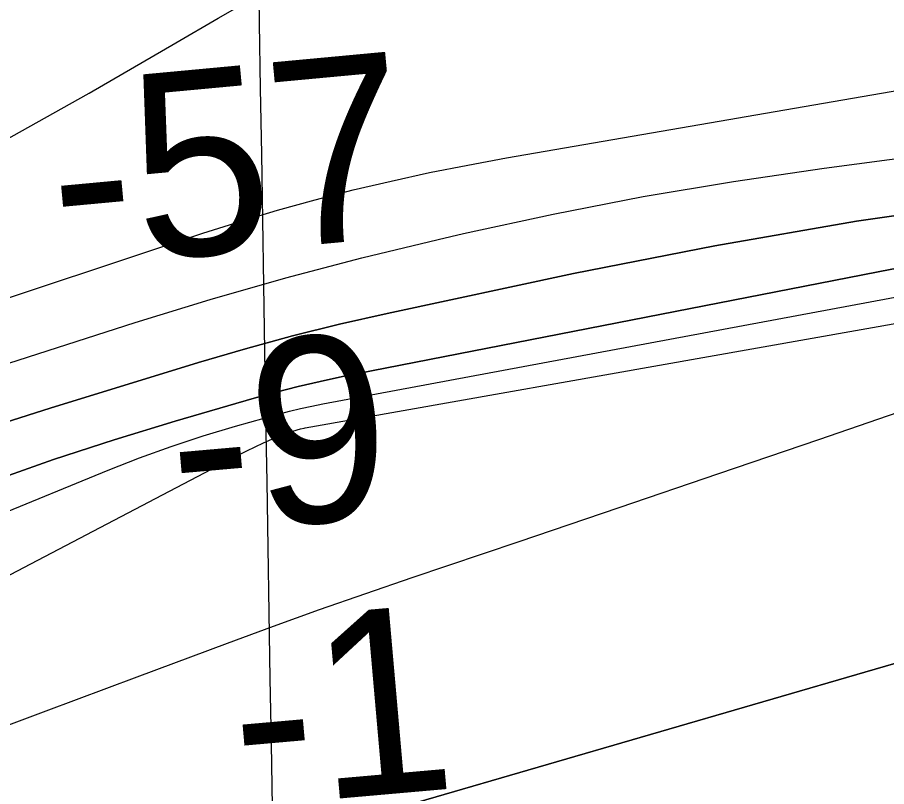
# Model space of a CAD drawing. Extents: x 3855477 to 3893699, y 299188 to 325115.
# Drawn here: x 3880671.5 to 3880985.6, y 317869.2 to 318147.1 of the extents above; entities that cross this region are included whole.
import ezdxf

# ---------------------------------------------------------------- set-up
doc = ezdxf.new("R2010")
doc.units = 0
for name, color, linetype in [('V-GRID-MAJR', 7, 'Continuous'), ('V-RIVR-RANG', 7, 'Continuous'), ('V-TOPO-DPTH', 7, 'Continuous'), ('V-TOPO-MAJR', 7, 'Continuous'), ('V-TOPO-MINR', 7, 'Continuous'), ('V-TOPO-WATR', 7, 'Continuous')]:
    doc.layers.add(name, color=color, linetype=linetype)

msp = doc.modelspace()

# ---------------------------------------------------------------- linework, layer by layer
at = {"layer": 'V-GRID-MAJR'}
msp.add_spline([(3880975.7, 304962.88), (3880925.94, 307989.8), (3880826.33, 314049.8), (3880726.72, 320109.79), (3880676.87, 323142.88)], degree=3, dxfattribs=at)
at = {"layer": 'V-TOPO-DPTH'}
for points in [[(3880408.64, 317934.37), (3880456.57, 317951.63), (3880504.63, 317968.5), (3880552.91, 317984.77), (3880601.32, 318000.64), (3880714.12, 318036.84), (3880741.24, 318045.17), (3880768.49, 318053.03), (3880795.92, 318060.2), (3880823.49, 318066.91), (3880832.73, 318069.03), (3880865.1, 318076), (3880897.58, 318082.35), (3880930.22, 318087.78), (3880962.97, 318092.6), (3881124.58, 318114.05), (3881153.59, 318117.62), (3881182.64, 318120.84), (3881862.17, 318163.16)], [(3880408.64, 317934.37), (3880456.57, 317951.63), (3880504.63, 317968.5), (3880552.91, 317984.77), (3880601.32, 318000.64), (3880714.12, 318036.84), (3880741.24, 318045.17), (3880768.49, 318053.03), (3880795.92, 318060.2), (3880823.49, 318066.91), (3880832.73, 318069.03), (3880865.1, 318076), (3880897.58, 318082.35), (3880930.22, 318087.78), (3880962.97, 318092.6), (3881124.58, 318114.05), (3881153.59, 318117.62), (3881182.64, 318120.84), (3881862.17, 318163.16)], [(3881883.81, 318137.21), (3881202.17, 318098.04), (3881181.39, 318096.86), (3881160.64, 318095.24), (3881139.91, 318093.33), (3881077.72, 318086.93), (3881026.1, 318080.77), (3880974.64, 318073.5), (3880923.46, 318064.57), (3880872.44, 318054.53), (3880805.11, 318040.14), (3880787.95, 318036.24), (3880770.87, 318032.04), (3880753.91, 318027.39), (3880737.02, 318022.44), (3880683.35, 318005.94), (3880639.82, 317992.12), (3880596.47, 317977.76), (3880553.4, 317962.61), (3880510.51, 317946.92), (3880341.6, 317883.35)], [(3881883.81, 318137.21), (3881202.17, 318098.04), (3881181.39, 318096.86), (3881160.64, 318095.24), (3881139.91, 318093.33), (3881077.72, 318086.93), (3881026.1, 318080.77), (3880974.64, 318073.5), (3880923.46, 318064.57), (3880872.44, 318054.53), (3880805.11, 318040.14), (3880787.95, 318036.24), (3880770.87, 318032.04), (3880753.91, 318027.39), (3880737.02, 318022.44), (3880683.35, 318005.94), (3880639.82, 317992.12), (3880596.47, 317977.76), (3880553.4, 317962.61), (3880510.51, 317946.92), (3880341.6, 317883.35)], [(3881725.09, 318114.01), (3881203.46, 318079.07), (3881191.94, 318078.91), (3881180.43, 318078.57), (3881168.93, 318077.96), (3881157.44, 318077.17), (3881115.74, 318073.84), (3881083.47, 318070.71), (3881051.31, 318066.84), (3881019.3, 318061.88), (3880987.39, 318056.19), (3880789, 318017.31), (3880780.96, 318015.62), (3880772.95, 318013.78), (3880765, 318011.74), (3880757.08, 318009.54), (3880728.55, 318001.24), (3880706.49, 317994.5), (3880684.56, 317987.37), (3880662.83, 317979.67), (3880641.23, 317971.58), (3880384.7, 317871.62)], [(3880384.7, 317871.62), (3880641.23, 317971.58), (3880662.83, 317979.67), (3880684.56, 317987.37), (3880706.49, 317994.5), (3880728.55, 318001.24), (3880757.08, 318009.54), (3880765, 318011.74), (3880772.95, 318013.78), (3880780.96, 318015.62), (3880789, 318017.31), (3880987.39, 318056.19), (3881019.3, 318061.88), (3881051.31, 318066.84), (3881083.47, 318070.71), (3881115.74, 318073.84), (3881157.44, 318077.17), (3881168.93, 318077.96), (3881180.43, 318078.57), (3881191.94, 318078.91), (3881203.46, 318079.07), (3881725.09, 318114.01)], [(3880432.99, 317830.92), (3880480.03, 317851.89), (3880526.73, 317873.54), (3880572.94, 317896.23), (3880618.83, 317919.61), (3880751.52, 317989.07), (3880754.46, 317990.56), (3880757.42, 317992.01), (3880760.41, 317993.37), (3880763.43, 317994.69), (3880767.03, 317996.21), (3880769.53, 317997.17), (3880773.86, 317998.43), (3880775.1, 317998.72), (3880775.52, 317998.8), (3881102.34, 318056.56)], [(3880432.99, 317830.92), (3880480.03, 317851.89), (3880526.73, 317873.54), (3880572.94, 317896.23), (3880618.83, 317919.61), (3880751.52, 317989.07), (3880754.46, 317990.56), (3880757.42, 317992.01), (3880760.41, 317993.37), (3880763.43, 317994.69), (3880767.03, 317996.21), (3880769.53, 317997.17), (3880773.86, 317998.43), (3880775.1, 317998.72), (3880775.52, 317998.8), (3881102.34, 318056.56)], [(3881808.03, 317997.1), (3881181.46, 317962.83), (3881178.04, 317962.82), (3881174.62, 317962.7), (3881171.21, 317962.43), (3881167.81, 317962.05), (3881160.25, 317961.02), (3881153.11, 317959.91), (3881146, 317958.61), (3881138.95, 317957.03), (3881131.94, 317955.26), (3881117.31, 317951.26), (3881103.13, 317947.03), (3880372.53, 317734.7)]]:
    msp.add_lwpolyline(points, dxfattribs=at)
at = {"layer": 'V-TOPO-MAJR'}
msp.add_lwpolyline([(3880434.36, 317967.9), (3880459.88, 317976.49), (3880738.52, 318069.1), (3880752, 318073.4), (3880765.53, 318077.48), (3880779.16, 318081.23), (3880792.85, 318084.76), (3880806.62, 318087.98), (3880820.43, 318091.01), (3880834.3, 318093.76), (3880848.21, 318096.31), (3881182.06, 318154.03)], dxfattribs=at)
at = {"layer": 'V-TOPO-MINR'}
for points in [[(3880408.64, 317934.37), (3880456.57, 317951.63), (3880504.63, 317968.5), (3880552.91, 317984.77), (3880601.32, 318000.64), (3880714.12, 318036.84), (3880741.24, 318045.17), (3880768.49, 318053.03), (3880795.92, 318060.2), (3880823.49, 318066.91), (3880832.73, 318069.03), (3880865.1, 318076), (3880897.58, 318082.35), (3880930.22, 318087.78), (3880962.97, 318092.6), (3881124.58, 318114.05), (3881153.59, 318117.62), (3881182.64, 318120.84), (3881862.17, 318163.16)], [(3880398.58, 317982.61), (3880569.73, 318055.52), (3880602.37, 318070.16), (3880634.62, 318085.6), (3880666.26, 318102.23), (3880697.5, 318119.66), (3880728.74, 318137.87), (3880744.07, 318146.78), (3880759.43, 318155.65)], [(3880341.6, 317883.35), (3880510.51, 317946.92), (3880553.4, 317962.61), (3880596.47, 317977.76), (3880639.82, 317992.12), (3880683.35, 318005.94), (3880737.02, 318022.44), (3880753.91, 318027.39), (3880770.87, 318032.04), (3880787.95, 318036.24), (3880805.11, 318040.14), (3880872.44, 318054.53), (3880923.46, 318064.57), (3880974.64, 318073.5), (3881026.1, 318080.77), (3881077.72, 318086.93), (3881139.91, 318093.33), (3881160.64, 318095.24), (3881181.39, 318096.86), (3881202.17, 318098.04), (3881883.81, 318137.21)], [(3880384.7, 317871.62), (3880641.23, 317971.58), (3880662.83, 317979.67), (3880684.56, 317987.37), (3880706.49, 317994.5), (3880728.55, 318001.24), (3880757.08, 318009.54), (3880765, 318011.74), (3880772.95, 318013.78), (3880780.96, 318015.62), (3880789, 318017.31), (3880987.39, 318056.19), (3881019.3, 318061.88), (3881051.31, 318066.84), (3881083.47, 318070.71), (3881115.74, 318073.84), (3881157.44, 318077.17), (3881168.93, 318077.96), (3881180.43, 318078.57), (3881191.94, 318078.91), (3881203.46, 318079.07), (3881725.09, 318114.01)], [(3880432.29, 317861.99), (3880457.22, 317873.74), (3880482.15, 317885.47), (3880536.96, 317911.26), (3880568.25, 317925.68), (3880599.67, 317939.78), (3880631.31, 317953.4), (3880663.09, 317966.69), (3880704.3, 317983.56), (3880715.65, 317987.98), (3880727.09, 317992.13), (3880738.67, 317995.89), (3880750.34, 317999.39), (3880765.91, 318003.75), (3880769.88, 318004.81), (3880773.86, 318005.8), (3880777.88, 318006.68), (3880781.91, 318007.49), (3881044.86, 318056.55)], [(3880432.99, 317830.92), (3880480.03, 317851.89), (3880526.73, 317873.54), (3880572.94, 317896.23), (3880618.83, 317919.61), (3880751.52, 317989.07), (3880754.46, 317990.56), (3880757.42, 317992.01), (3880760.41, 317993.37), (3880763.43, 317994.69), (3880767.03, 317996.21), (3880769.53, 317997.17), (3880773.86, 317998.43), (3880775.1, 317998.72), (3880775.52, 317998.8), (3881102.34, 318056.56)], [(3880358.7, 317775.47), (3880583.23, 317859.67), (3880616.11, 317871.99), (3880649.01, 317884.31), (3880681.9, 317896.61), (3880714.8, 317908.9), (3880747.44, 317921.09), (3880764.05, 317927.2), (3880780.7, 317933.2), (3880797.41, 317939.04), (3880814.16, 317944.77), (3880852.83, 317957.8), (3880888.92, 317970.01), (3880925, 317982.28), (3880961.04, 317994.64), (3880997.06, 318007.06)]]:
    msp.add_lwpolyline(points, dxfattribs=at)
at = {"layer": 'V-TOPO-WATR'}
msp.add_lwpolyline([(3880372.53, 317734.7), (3881103.13, 317947.03), (3881117.31, 317951.26), (3881131.94, 317955.26), (3881138.95, 317957.03), (3881146, 317958.61), (3881153.11, 317959.91), (3881160.25, 317961.02), (3881167.81, 317962.05), (3881171.21, 317962.43), (3881174.62, 317962.7), (3881178.04, 317962.82), (3881181.46, 317962.83), (3881808.03, 317997.1)], dxfattribs=at)

# ---------------------------------------------------------------- texts
at = {"layer": 'V-RIVR-RANG'}
for s, rotation, p in [('-57', 5.3177, (3880686.13, 318056.34)), ('-9', 5.0383, (3880728.85, 317960.13)), ('-1', 5.0383, (3880751.53, 317861.74))]:
    msp.add_text(s, height=67, rotation=rotation, dxfattribs=at).set_placement(p)

doc.saveas('drawing.dxf')
